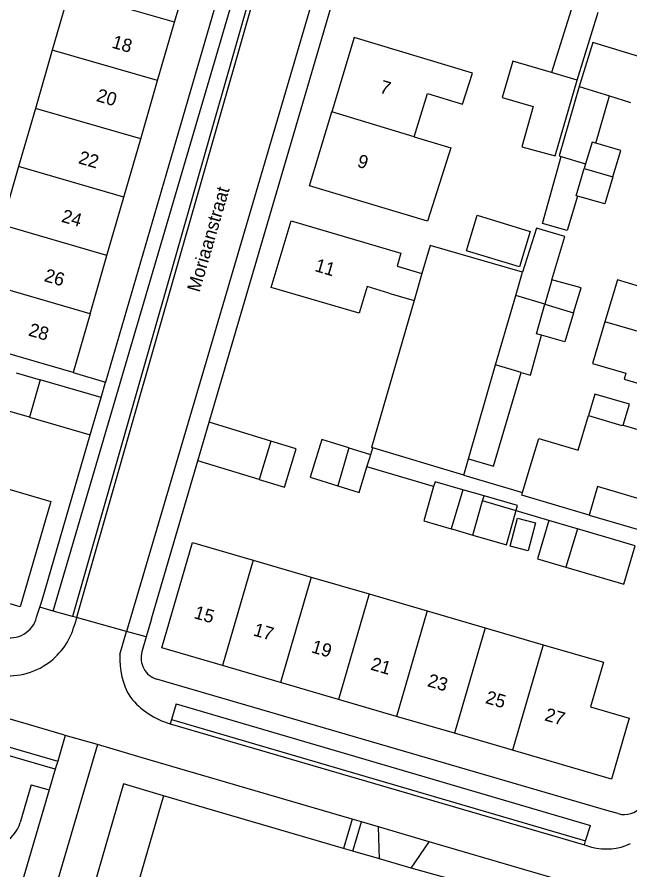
# Model space of a CAD drawing. Extents: x 194485 to 197793, y 468269 to 470822.
# Drawn here: x 195024.7 to 195080.2, y 469807 to 469884.3 of the extents above; entities that cross this region are included whole.
import ezdxf

# ---------------------------------------------------------------- set-up
doc = ezdxf.new("R2010")
doc.units = 0
for name, color, linetype in [('BGT grensvlak begroeid terreindeel', 7, 'Continuous'), ('BGT grensvlak gebouwinstallatie plus 1', 7, 'Continuous'), ('BGT grensvlak onbegroeid terreindeel', 7, 'Continuous'), ('BGT grensvlak overig bouwwerk uitbreiding populatie', 7, 'Continuous'), ('BGT grensvlak pand op maaiveld', 7, 'Continuous'), ('BGT grensvlak pand op maaiveld LR', 7, 'Continuous'), ('BGT grensvlak vegetatieobject', 7, 'Continuous'), ('BGT grensvlak wegdeel', 7, 'Continuous'), ('BGT tekst huisnummerreeks', 7, 'Continuous'), ('BGT tekst openbare ruimte label weg', 7, 'Continuous')]:
    doc.layers.add(name, color=color, linetype=linetype)

msp = doc.modelspace()

# ---------------------------------------------------------------- linework, layer by layer
at = {"layer": 'BGT grensvlak begroeid terreindeel'}
msp.add_lwpolyline([(195037.946, 469813.665), (195034.343, 469814.764), (195028.796, 469795.674), (195032.388, 469794.435)], dxfattribs=at)
at = {"layer": 'BGT grensvlak gebouwinstallatie plus 1'}
for p, q in [((195075.06, 469885.416), (195073.14, 469879.238)), ((195075.455, 469878.553), (195077.355, 469884.702)), ((195075.653, 469877.965), (195073.824, 469871.68)), ((195077.152, 469872.838), (195078.376, 469877.12)), ((195072.308, 469865.553), (195073.995, 469871.628)), ((195073.824, 469871.68), (195073.995, 469871.628)), ((195073.995, 469871.628), (195076.221, 469870.955)), ((195075.48, 469868.029), (195074.539, 469864.914)), ((195074.539, 469864.914), (195072.308, 469865.553)), ((195071.779, 469865.123), (195070.498, 469861.142)), ((195074.335, 469864.368), (195071.779, 469865.123)), ((195073.158, 469860.457), (195074.335, 469864.368)), ((195072.524, 469858.237), (195069.889, 469859.034)), ((195071.227, 469851.815), (195072.223, 469855.428)), ((195070.396, 469852.056), (195068.068, 469852.731)), ((195067.889, 469843.56), (195070.396, 469852.056)), ((195070.396, 469852.056), (195071.227, 469851.815)), ((195032.309, 469849.793), (195026.788, 469851.392)), ((195031.317, 469846.395), (195032.309, 469849.793)), ((195025.811, 469847.989), (195031.317, 469846.395)), ((195041.074, 469844.051), (195042.1, 469847.554)), ((195047.698, 469845.84), (195042.1, 469847.554)), ((195046.629, 469842.35), (195041.074, 469844.051)), ((195065.613, 469844.232), (195067.889, 469843.56))]:
    msp.add_line(p, q, dxfattribs=at)
for points in [[(195079.644, 469847.265), (195080.203, 469849.176), (195077.049, 469850.098), (195076.476, 469848.139)], [(195066.002, 469837.311), (195069.043, 469836.437), (195070.064, 469839.99), (195067.023, 469840.864)]]:
    msp.add_lwpolyline(points, dxfattribs=at)
at = {"layer": 'BGT grensvlak onbegroeid terreindeel'}
for p, q in [((195025.976, 469814.686), (195024.971, 469811.258)), ((195025.976, 469814.686), (195027.6, 469814.229)), ((195037.946, 469813.665), (195032.388, 469794.435)), ((195054.283, 469808.918), (195037.946, 469813.665)), ((195057.531, 469807.974), (195055.129, 469808.672)), ((195073.72, 469803.447), (195060.412, 469807.134))]:
    msp.add_line(p, q, dxfattribs=at)
msp.add_arc((195022.094, 469812.102), 2.998, 293.5568, 343.65956, dxfattribs=at)
at = {"layer": 'BGT grensvlak overig bouwwerk uitbreiding populatie'}
for p, q in [((195069.388, 469836.296), (195070.044, 469838.837)), ((195070.044, 469838.837), (195071.685, 469838.414)), ((195071.685, 469838.414), (195071.031, 469835.873)), ((195071.031, 469835.873), (195069.388, 469836.296))]:
    msp.add_line(p, q, dxfattribs=at)
at = {"layer": 'BGT grensvlak pand op maaiveld'}
for p, q in [((195038.953, 469883.787), (195040.483, 469889.07)), ((195029.399, 469886.557), (195027.871, 469881.273)), ((195037.424, 469878.504), (195038.953, 469883.787)), ((195027.871, 469881.273), (195026.344, 469875.99)), ((195075.455, 469878.553), (195073.14, 469879.238)), ((195035.894, 469873.222), (195037.424, 469878.504)), ((195075.653, 469877.965), (195078.376, 469877.12)), ((195078.376, 469877.12), (195080.284, 469876.528)), ((195026.344, 469875.99), (195024.815, 469870.706)), ((195034.364, 469867.938), (195035.894, 469873.222)), ((195076.221, 469870.955), (195076.096, 469870.536)), ((195024.815, 469870.706), (195023.288, 469865.423)), ((195032.835, 469862.656), (195034.364, 469867.938)), ((195031.305, 469857.372), (195032.835, 469862.656)), ((195069.889, 469859.034), (195070.498, 469861.142)), ((195073.158, 469860.457), (195072.524, 469858.237)), ((195060.677, 469858.563), (195056.821, 469845.25)), ((195058.389, 469859.251), (195060.677, 469858.563)), ((195068.068, 469852.731), (195069.889, 469859.034)), ((195031.305, 469857.372), (195029.762, 469852.042)), ((195029.762, 469852.042), (195020.219, 469854.812)), ((195065.613, 469844.232), (195068.068, 469852.731)), ((195024.603, 469852.025), (195026.788, 469851.392)), ((195026.788, 469851.392), (195025.811, 469847.989)), ((195025.811, 469847.989), (195023.617, 469848.624)), ((195047.698, 469845.84), (195046.629, 469842.35)), ((195056.927, 469845.218), (195056.821, 469845.25)), ((195065.186, 469842.752), (195056.927, 469845.218)), ((195065.186, 469842.752), (195065.613, 469844.232)), ((195070.517, 469841.178), (195071.2, 469843.491)), ((195046.629, 469842.35), (195048.928, 469841.646)), ((195077.288, 469841.704), (195076.533, 469839.132)), ((195067.023, 469840.864), (195065.083, 469841.422)), ((195066.892, 469840.407), (195067.023, 469840.864)), ((195070.444, 469840.93), (195070.517, 469841.178)), ((195076.533, 469839.132), (195070.444, 469840.93)), ((195066.002, 469837.311), (195066.892, 469840.407)), ((195075.158, 469837.975), (195072.894, 469838.641)), ((195064.022, 469837.88), (195064.176, 469837.836)), ((195064.176, 469837.836), (195066.002, 469837.311)), ((195075.476, 469837.881), (195075.158, 469837.975)), ((195080.719, 469836.34), (195075.476, 469837.881)), ((195046.076, 469835.045), (195051.336, 469833.512)), ((195051.336, 469833.512), (195056.598, 469831.978)), ((195056.598, 469831.978), (195061.858, 469830.445)), ((195061.858, 469830.445), (195067.12, 469828.911)), ((195067.12, 469828.911), (195072.381, 469827.378)), ((195048.561, 469823.95), (195043.3, 469825.483)), ((195053.823, 469822.417), (195048.561, 469823.95)), ((195059.082, 469820.884), (195053.823, 469822.417)), ((195064.345, 469819.351), (195059.082, 469820.884)), ((195069.605, 469817.818), (195064.345, 469819.351))]:
    msp.add_line(p, q, dxfattribs=at)
for points in [[(195060.678, 469873.423), (195061.876, 469877.343), (195065.06, 469876.372), (195065.965, 469879.165), (195055.257, 469882.403), (195053.219, 469875.686)], [(195081.334, 469879.912), (195081.524, 469880.525), (195076.893, 469881.962), (195075.653, 469877.965)], [(195073.14, 469879.238), (195069.631, 469880.277), (195068.647, 469876.963)], [(195068.647, 469876.963), (195071.477, 469876.146), (195070.453, 469872.489), (195073.473, 469871.672), (195075.455, 469878.553)], [(195062.756, 469868.5), (195061.889, 469865.758), (195051.181, 469868.97), (195053.219, 469875.686)], [(195060.678, 469873.423), (195064.008, 469872.422), (195062.756, 469868.5)], [(195077.152, 469872.838), (195076.81, 469872.938), (195076.221, 469870.955)], [(195078.706, 469869.794), (195079.423, 469872.173), (195077.152, 469872.838)], [(195075.48, 469868.029), (195075.36, 469868.063), (195076.096, 469870.536)], [(195078.706, 469869.794), (195077.961, 469867.323), (195075.48, 469868.029)], [(195066.391, 469866.301), (195071.213, 469864.839), (195070.238, 469861.624), (195065.416, 469863.087), (195066.391, 469866.301)], [(195058.389, 469859.251), (195056.426, 469859.841), (195055.692, 469857.42), (195047.716, 469859.766), (195049.524, 469865.795), (195059.481, 469862.879)], [(195070.498, 469861.142), (195062.123, 469863.554), (195061.387, 469861.015)], [(195059.481, 469862.879), (195059.129, 469861.676), (195061.387, 469861.015)], [(195075.134, 469857.446), (195075.823, 469859.73), (195073.158, 469860.457)], [(195089.633, 469853.195), (195089.735, 469853.541), (195090.348, 469853.932), (195090.929, 469855.899), (195090.627, 469856.56), (195090.906, 469857.505), (195082.264, 469860.083), (195082.106, 469859.547), (195079.103, 469860.443), (195077.979, 469856.656)], [(195072.223, 469855.428), (195071.759, 469855.556), (195072.524, 469858.237)], [(195075.134, 469857.446), (195074.348, 469854.842), (195072.223, 469855.428)], [(195077.979, 469856.656), (195076.854, 469852.868), (195079.871, 469851.976), (195079.715, 469851.449), (195088.362, 469848.892), (195088.641, 469849.837), (195089.248, 469850.208), (195089.835, 469852.194), (195089.527, 469852.836), (195089.633, 469853.195)], [(195071.2, 469843.491), (195071.974, 469846.073), (195075.55, 469845.014), (195076.476, 469848.139)], [(195076.476, 469848.139), (195079.519, 469847.249), (195079.533, 469847.297), (195079.644, 469847.265)], [(195079.644, 469847.265), (195087.238, 469845.035), (195085.54, 469839.282), (195077.288, 469841.704)], [(195048.928, 469841.646), (195049.997, 469845.136), (195047.698, 469845.84)], [(195054.762, 469845.222), (195052.305, 469845.98), (195051.248, 469842.553), (195053.771, 469841.775)], [(195054.762, 469845.222), (195056.645, 469844.642), (195056.742, 469844.611)], [(195056.398, 469843.494), (195056.652, 469844.316), (195056.742, 469844.611)], [(195053.771, 469841.775), (195055.686, 469841.184), (195056.398, 469843.494)], [(195022.067, 469842.01), (195027.734, 469840.37), (195024.965, 469830.815), (195019.298, 469832.459)], [(195062.448, 469841.714), (195061.551, 469838.591), (195064.022, 469837.88)], [(195065.083, 469841.422), (195062.572, 469842.144), (195062.448, 469841.714)], [(195072.894, 469838.641), (195071.868, 469835.151), (195074.444, 469834.394)], [(195043.3, 469825.483), (195037.808, 469827.083), (195040.584, 469836.646), (195046.076, 469835.045)], [(195074.444, 469834.394), (195079.693, 469832.851), (195080.719, 469836.34)], [(195072.381, 469827.378), (195077.852, 469825.783), (195076.68, 469821.744), (195080.179, 469820.717), (195078.576, 469815.204), (195069.605, 469817.818)]]:
    msp.add_lwpolyline(points, dxfattribs=at)
at = {"layer": 'BGT grensvlak pand op maaiveld LR'}
for p, q in [((195038.953, 469883.787), (195029.399, 469886.557)), ((195037.424, 469878.504), (195027.871, 469881.273)), ((195035.894, 469873.222), (195026.344, 469875.99)), ((195060.678, 469873.423), (195053.219, 469875.686)), ((195034.364, 469867.938), (195024.815, 469870.706)), ((195076.096, 469870.536), (195078.706, 469869.794)), ((195032.835, 469862.656), (195023.288, 469865.423)), ((195061.387, 469861.015), (195060.677, 469858.563)), ((195031.305, 469857.372), (195021.76, 469860.139)), ((195072.524, 469858.237), (195075.134, 469857.446)), ((195089.633, 469853.195), (195077.979, 469856.656)), ((195054.762, 469845.222), (195053.771, 469841.775)), ((195065.083, 469841.422), (195064.022, 469837.88)), ((195075.476, 469837.881), (195074.444, 469834.394)), ((195046.076, 469835.045), (195043.3, 469825.483)), ((195051.336, 469833.512), (195048.561, 469823.95)), ((195056.598, 469831.978), (195053.823, 469822.417)), ((195061.858, 469830.445), (195059.082, 469820.884)), ((195067.12, 469828.911), (195064.345, 469819.351)), ((195072.381, 469827.378), (195069.605, 469817.818))]:
    msp.add_line(p, q, dxfattribs=at)
at = {"layer": 'BGT grensvlak vegetatieobject'}
for points in [[(194982.29, 469830.247), (195000, 469825.088), (195000, 469825.077), (195028.366, 469816.824)], [(195028.151, 469816.094), (195013.553, 469820.331), (195013.548, 469820.309)]]:
    msp.add_lwpolyline(points, dxfattribs=at)
at = {"layer": 'BGT grensvlak wegdeel'}
for p, q in [((195028.462, 469832.157), (195047.759, 469897.79)), ((195048.996, 469897.415), (195029.694, 469829.948)), ((195049.379, 469897.299), (195030.079, 469829.841)), ((195029.762, 469852.042), (195032.714, 469851.18)), ((195032.309, 469849.793), (195032.714, 469851.18)), ((195026.947, 469831.427), (195031.317, 469846.395)), ((195056.742, 469844.611), (195056.927, 469845.218)), ((195036.871, 469829.709), (195041.074, 469844.051)), ((195062.448, 469841.714), (195056.398, 469843.494)), ((195065.186, 469842.752), (195070.517, 469841.178)), ((195072.894, 469838.641), (195066.892, 469840.407)), ((195076.533, 469839.132), (195088.138, 469835.706)), ((195027.971, 469830.425), (195028.462, 469832.157)), ((195026.456, 469829.86), (195026.74, 469830.766)), ((195026.74, 469830.766), (195026.947, 469831.427)), ((195027.971, 469830.425), (195026.74, 469830.766)), ((195029.694, 469829.948), (195027.971, 469830.425)), ((195030.079, 469829.841), (195029.694, 469829.948)), ((195029.966, 469829.445), (195029.813, 469828.933)), ((195030.079, 469829.841), (195029.966, 469829.445)), ((195034.604, 469828.587), (195030.079, 469829.841)), ((195036.871, 469829.709), (195036.397, 469828.09)), ((195034.01, 469826.49), (195034.604, 469828.587)), ((195036.397, 469828.09), (195034.604, 469828.587)), ((195036.397, 469828.09), (195036, 469826.737)), ((195038.157, 469824.022), (195037.36, 469824.254)), ((195078.373, 469812.299), (195038.157, 469824.022)), ((195039.105, 469822.016), (195038.679, 469820.595)), ((195028.903, 469819.206), (195025.729, 469820.133)), ((195038.679, 469820.595), (195038.565, 469820.212)), ((195038.565, 469820.212), (195076.109, 469809.231)), ((195038.679, 469820.595), (195076.228, 469809.613)), ((195029.056, 469819.162), (195028.366, 469816.824)), ((195029.056, 469819.162), (195028.903, 469819.206)), ((195031.969, 469818.318), (195029.056, 469819.162)), ((195031.969, 469818.318), (195024.702, 469793.66)), ((195028.366, 469816.824), (195028.151, 469816.094)), ((195028.151, 469816.094), (195027.6, 469814.229)), ((195027.6, 469814.229), (195021.784, 469794.526)), ((195079.175, 469812.065), (195078.373, 469812.299)), ((195055.047, 469811.569), (195054.283, 469808.918)), ((195055.909, 469811.316), (195055.047, 469811.569)), ((195055.129, 469808.672), (195055.909, 469811.316)), ((195057.435, 469810.869), (195055.909, 469811.316)), ((195062.051, 469809.516), (195057.435, 469810.869)), ((195057.531, 469807.974), (195057.435, 469810.869)), ((195076.228, 469809.613), (195076.654, 469810.978)), ((195060.412, 469807.134), (195062.051, 469809.516)), ((195074.419, 469805.891), (195062.051, 469809.516)), ((195076.109, 469809.231), (195076.228, 469809.613)), ((195076.109, 469809.231), (195076.759, 469809.037)), ((195055.129, 469808.672), (195054.283, 469808.918)), ((195060.412, 469807.134), (195057.531, 469807.974))]:
    msp.add_line(p, q, dxfattribs=at)
for points in [[(195056.395, 469932.726), (195047.599, 469902.294), (195038.424, 469870.737), (195032.714, 469851.18)], [(195042.1, 469847.554), (195048.043, 469867.833), (195053.126, 469885.096), (195057.302, 469899.492)], [(195054.376, 469895.822), (195053.996, 469894.471), (195041.982, 469853.568), (195034.604, 469828.587)], [(195025.729, 469820.133), (194986.587, 469831.494), (194983.337, 469832.412)], [(195039.105, 469822.016), (195061.86, 469815.341), (195076.654, 469810.978)], [(195055.047, 469811.569), (195036.764, 469816.927), (195031.969, 469818.318)]]:
    msp.add_lwpolyline(points, dxfattribs=at)
for centre, radius, start, end in [((195024.044, 469830.489), 2.493, 254.99428, 345.38337), ((195023.896, 469830.751), 6.19, 303.42659, 342.92129), ((195040.54, 469826.03), 6.546, 175.97165, 211.50955), ((195037.92, 469826.175), 2, 163.6704, 253.7508), ((195023.894, 469830.734), 6.177, 257.27058, 303.5292), ((195040.498, 469827.03), 7.087, 218.59966, 254.17434), ((195079.734, 469813.988), 2.003, 253.78875, 320.82041), ((195078.104, 469814.129), 5.267, 255.20828, 294.71726)]:
    msp.add_arc(centre, radius, start, end, dxfattribs=at)

# ---------------------------------------------------------------- texts
at = {"layer": 'BGT tekst huisnummerreeks'}
for s, rotation, p in [('18', 343.9, (195033.197, 469881.503)), ('7', 343.1, (195057.482, 469877.433)), ('20', 343.8, (195031.798, 469876.665)), ('22', 343.9, (195030.17, 469871.024)), ('9', 343.1, (195055.443, 469870.717)), ('24', 343.9, (195028.631, 469865.724)), ('11', 343.3, (195051.593, 469861.263)), ('26', 343.9, (195027.07, 469860.341)), ('28', 343.9, (195025.642, 469855.412)), ('15', 343.8, (195040.643, 469829.798)), ('17', 343.8, (195046.024, 469828.23)), ('19', 343.8, (195051.284, 469826.698)), ('21', 343.7, (195056.657, 469825.133)), ('23', 343.8, (195061.806, 469823.631)), ('25', 343.8, (195067.064, 469822.1)), ('27', 343.8, (195072.435, 469820.534))]:
    msp.add_text(s, height=1.2, rotation=rotation, dxfattribs=at).set_placement(p)
at = {"layer": 'BGT tekst openbare ruimte label weg'}
msp.add_text('Moriaanstraat', height=1.2, rotation=73.8, dxfattribs=at).set_placement((195041.222, 469859.258))

doc.saveas('drawing.dxf')
